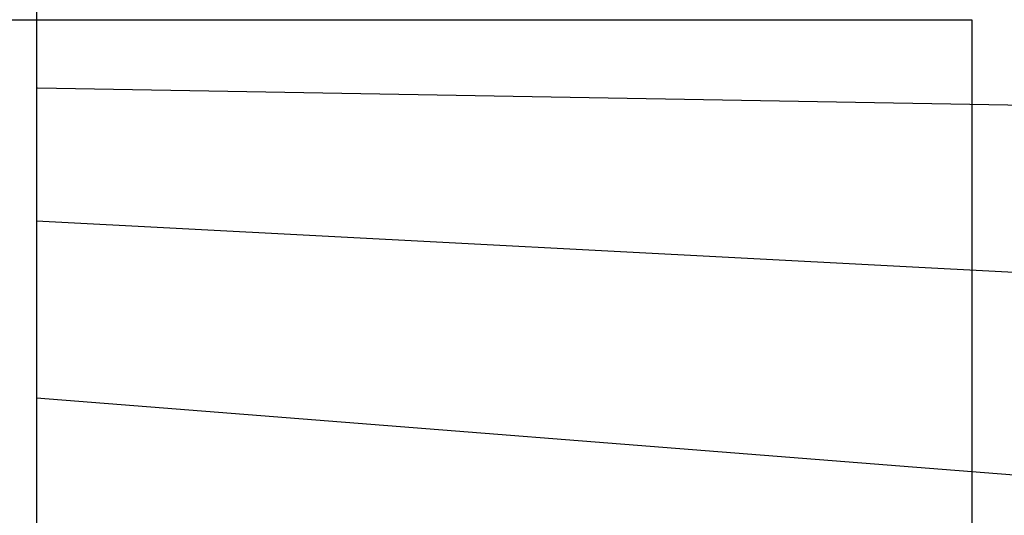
# Model space of a CAD drawing. Header units: centimetres. Extents: x -15121 to 30567, y -60641 to 0.
# Tile 500 of 656: x 1080.784 to 1080.9419, y -23150.5623 to -23150.4828. Entities that reach past the tile are written whole.
import ezdxf
from ezdxf.lldxf.tags import DXFTag

# ---------------------------------------------------------------- set-up
doc = ezdxf.new("R2010")
doc.units = ezdxf.units.CM
doc.header["$LTSCALE"] = 60
for name, color, linetype in [('AIKA rzut sufitu wymiarowanie lobby', 7, 'Continuous'), ('CrossSectionsGlass', 4, 'Continuous'), ('CrossSectionsProfils', 7, 'Continuous')]:
    doc.layers.add(name, color=color, linetype=linetype)
doc.styles.add('wymiar', font='txt.shx', dxfattribs={"width": 0.6})
tags = doc.linetypes.add('KRE-DR', pattern=[0.1, 0.06, -0.04]).pattern_tags.tags
tags[6:7] = [DXFTag(74, 4), DXFTag(75, 0), DXFTag(340, '0'), DXFTag(46, 1.0), DXFTag(50, 0.0), DXFTag(44, 0.0), DXFTag(45, 0.0)]
tags[4:5] = [DXFTag(74, 4), DXFTag(75, 0), DXFTag(340, '0'), DXFTag(46, 1.0), DXFTag(50, 0.0), DXFTag(44, 0.0), DXFTag(45, 0.0)]
doc.dimstyles.new('Dwudziestka', dxfattribs={"dimtxt": 7, "dimasz": 0.7, "dimexe": 5, "dimexo": 0, "dimgap": 2.5, "dimtad": 1, "dimtoh": 1, "dimdec": 3, "dimrnd": 0.5, "dimdsep": 46, "dimtxsty": 'wymiar', "dimblk": 'znacznik', "dimcen": 0, "dimdle": 5, "dimse1": 1, "dimse2": 1, "dimclrd": 256, "dimclre": 256, "dimclrt": 256, "dimadec": 0, "dimazin": 0, "dimtfac": 0.4, "dimtdec": 3, "dimtix": 1, "dimtofl": 0, "dimtmove": 2, "dimatfit": 3, "dimldrblk": 'znacznik', "dimfxl": 1, "dimtolj": 1, "dimarcsym": 0})

# ---------------------------------------------------------------- blocks, each defined once
blk = doc.blocks.new('K51_8478_X', base_point=(-7895.1152, 2506.4072))
at = {"layer": 'CrossSectionsProfils', "flags": 128}
blk.add_lwpolyline([(-7811.1189, 2502.4072), (-7810.1189, 2501.4072), (-7808.1189, 2501.4072), (-7808.1189, 2506.1572), (-7808.3689, 2506.4072), (-7874.1191, 2506.4072)], dxfattribs=at)
blk = doc.blocks.new('znacznik')
at = {"color": 0}
for points in [[(0, -5), (0, 5)], [(-4, 0), (4, 0)]]:
    blk.add_lwpolyline(points, dxfattribs=at)
at = {"color": 1}
blk.add_lwpolyline([(-2.12132, -2.12132), (2.12132, 2.12132)], dxfattribs=at)
blk = doc.blocks.new('*D7253')
at = {"layer": 'AIKA rzut sufitu wymiarowanie lobby', "lineweight": -2, "transparency": 16777216}
blk.add_line((970.46844, -23167.85278), (1342.58803, -23167.85278), dxfattribs=at)
at = {"layer": 'Defpoints', "color": 0, "transparency": 16777216}
for p in [(969.76844, -23147.52154), (1343.28803, -23147.52154), (1343.28803, -23167.85278)]:
    blk.add_point(p, dxfattribs=at)
at = {"layer": 'AIKA rzut sufitu wymiarowanie lobby', "lineweight": -2, "transparency": 16777216, "xscale": 0.7, "yscale": 0.7, "zscale": 0.7, "rotation": 180}
blk.add_blockref('znacznik', (969.76844, -23167.85278), dxfattribs=at)
at = {"layer": 'AIKA rzut sufitu wymiarowanie lobby', "lineweight": -2, "transparency": 16777216, "xscale": 0.7, "yscale": 0.7, "zscale": 0.7}
blk.add_blockref('znacznik', (1343.28803, -23167.85278), dxfattribs=at)
at = {"layer": 'AIKA rzut sufitu wymiarowanie lobby', "transparency": 16777216, "insert": (1156.52823, -23161.85278), "char_height": 7, "attachment_point": 5, "style": 'wymiar'}
blk.add_mtext('\\A1;373.5', dxfattribs=at)

msp = doc.modelspace()

# ---------------------------------------------------------------- linework, layer by layer
at = {"layer": 'CrossSectionsGlass', "color": 8, "linetype": 'KRE-DR', "ltscale": 0.2}
for p, q in [((1080.78684, -23150.49371), (1081.60671, -23150.50802)), ((1080.78671, -23150.51505), (1081.60671, -23150.55802)), ((1080.78671, -23150.54345), (1081.60715, -23150.60802))]:
    msp.add_line(p, q, dxfattribs=at)
at = {"layer": 'CrossSectionsGlass', "color": 8, "linetype": 'KRE-DR', "ltscale": 0.2, "flags": 128}
msp.add_lwpolyline([(1080.78671, -23150.15212), (1080.78671, -23150.82212), (1080.70671, -23150.82212), (1080.70671, -23150.15212), (1080.78671, -23150.15212)], dxfattribs=at)

# ---------------------------------------------------------------- block references
at = {"layer": 'CrossSectionsProfils', "xscale": 0.1, "yscale": -0.1, "zscale": 0.1}
msp.add_blockref('K51_8478_X', (1072.23709, -23150.98278), dxfattribs=at)

# ---------------------------------------------------------------- dimensions: what is measured, and where the dimension line sits
at = {"layer": 'AIKA rzut sufitu wymiarowanie lobby', "color": 2}
dim = msp.add_linear_dim(base=(1343.28803, -23167.85278), p1=(969.76844, -23147.52154), p2=(1343.28803, -23147.52154), dimstyle='Dwudziestka', dxfattribs=at)
dim.commit()
dim.dimension.update_dxf_attribs({"geometry": '*D7253', "text_midpoint": (1156.52823, -23161.85278)})

doc.saveas('drawing.dxf')
